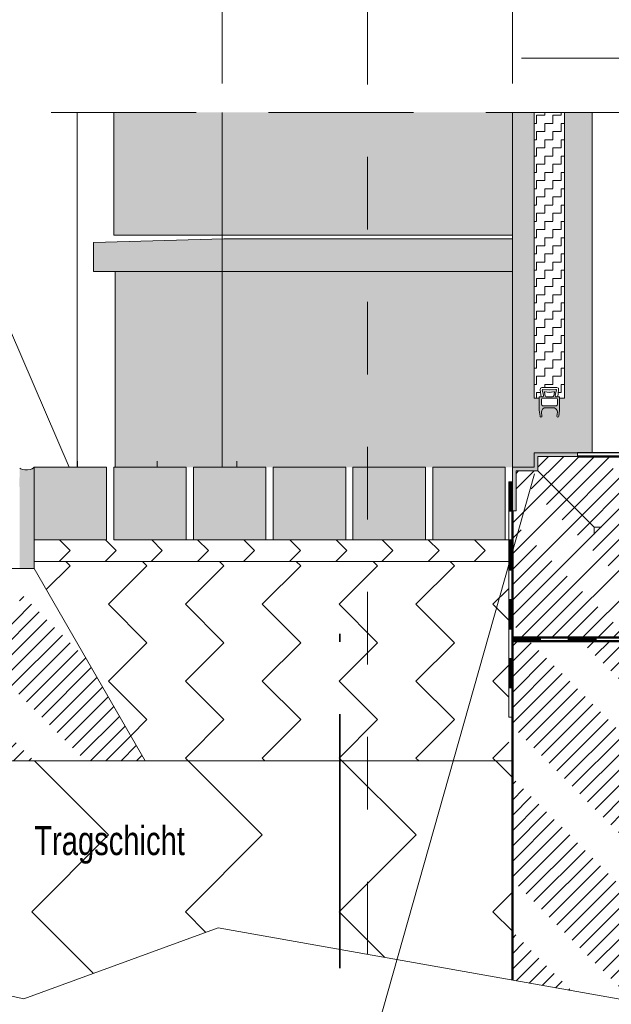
# Model space of a CAD drawing. Header units: metres. Extents: x 1314 to 1415, y -87 to -52.
# Tile 544 of 656: x 1405.57 to 1406.387, y -72.889 to -71.531. Entities that reach past the tile are written whole.
import ezdxf

# ---------------------------------------------------------------- set-up
doc = ezdxf.new("R2010")
doc.units = ezdxf.units.M
for name, pattern in [('AUSGEZOGEN', [0]), ('GETRENNT2_S6', [0.12, 0.07, -0.01, 0.01, -0.01, 0.01, -0.01]), ('PUNKT2_S9', [0.0015, 0, -0.0015]), ('STRICHLINIE2_S3', [0.275, 0.2, -0.075]), ('STRICHPUNKT2_S5', [0.5, 0.35, -0.05, 0.05, -0.05]), ('VERDECKT2_S2', [0.15, 0.1, -0.05])]:
    doc.linetypes.add(name, pattern=pattern)
for name, color, linetype in [('XR$9$_40733', 7, 'Continuous'), ('XR$9$_42154', 7, 'Continuous'), ('XR$9$_47794', 7, 'Continuous')]:
    doc.layers.add(name, color=color, linetype=linetype)
for name, color, linetype, lineweight in [('XR$9$Achsen', 4, 'AUSGEZOGEN', 13), ('XR$9$Allgemein', 4, 'AUSGEZOGEN', 13), ('XR$9$Design', 4, 'AUSGEZOGEN', 13), ('XR$9$Fenster', 3, 'AUSGEZOGEN', 18), ('XR$9$Heizung', 4, 'AUSGEZOGEN', 13), ('XR$9$Legende', 4, 'AUSGEZOGEN', 13), ('XR$9$Muster', 4, 'AUSGEZOGEN', 13), ('XR$9$Möblierung', 4, 'AUSGEZOGEN', 13), ('XR$9$Schraffur', 4, 'AUSGEZOGEN', 13), ('XR$9$SNL_D_BD_FL_250', 7, 'AUSGEZOGEN', 18), ('XR$9$Stütze', 3, 'AUSGEZOGEN', 18), ('XR$9$Text 1_100', 3, 'AUSGEZOGEN', 18), ('XR$9$Türen', 3, 'AUSGEZOGEN', 18), ('XR$9$Wand', 1, 'AUSGEZOGEN', 50), ('XR$9$Wand Mauerwerk tr_1', 42, 'AUSGEZOGEN', 18)]:
    doc.layers.add(name, color=color, linetype=linetype, lineweight=lineweight)
doc.styles.add('ARIAL', font='arial.ttf')
pattern_1 = [(225, (0, 0), (0.02121320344, -0.02121320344), [0.1, -0.05]), (225, (0.010607, -0.010607), (0.02121320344, -0.02121320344), [0.1, -0.05])]

# ---------------------------------------------------------------- blocks, each defined once
blk = doc.blocks.new('MUSTERELEMENT_133')
at = {"layer": 'XR$9$Design', "color": 4, "linetype": 'AUSGEZOGEN', "lineweight": 13, "transparency": 33554687}
for p, q in [((1406.2503, -72.3829), (1406.3274, -72.3829)), ((1406.2503, -72.3879), (1406.2503, -72.3829)), ((1406.2503, -72.3839), (1406.2889, -72.3839)), ((1406.2503, -72.3849), (1406.2889, -72.3849)), ((1406.2503, -72.3859), (1406.2889, -72.3859)), ((1406.2503, -72.3869), (1406.2889, -72.3869)), ((1406.2889, -72.3879), (1406.2889, -72.3829)), ((1406.3274, -72.3829), (1406.4045, -72.3829)), ((1406.3274, -72.3879), (1406.3274, -72.3829)), ((1406.3274, -72.3879), (1406.3274, -72.3829)), ((1406.3274, -72.3839), (1406.366, -72.3839)), ((1406.3274, -72.3849), (1406.366, -72.3849)), ((1406.3274, -72.3859), (1406.366, -72.3859)), ((1406.3274, -72.3869), (1406.366, -72.3869)), ((1406.366, -72.3879), (1406.366, -72.3829)), ((1406.4045, -72.3829), (1406.4816, -72.3829)), ((1406.4045, -72.3879), (1406.4045, -72.3829)), ((1406.4045, -72.3879), (1406.4045, -72.3829)), ((1406.4045, -72.3839), (1406.4431, -72.3839)), ((1406.4045, -72.3849), (1406.4431, -72.3849)), ((1406.4045, -72.3859), (1406.4431, -72.3859)), ((1406.4045, -72.3869), (1406.4431, -72.3869)), ((1406.4431, -72.3879), (1406.4431, -72.3829)), ((1406.4816, -72.3829), (1406.5587, -72.3829)), ((1406.4816, -72.3879), (1406.4816, -72.3829)), ((1406.4816, -72.3879), (1406.4816, -72.3829)), ((1406.4816, -72.3839), (1406.5201, -72.3839)), ((1406.4816, -72.3849), (1406.5201, -72.3849)), ((1406.4816, -72.3859), (1406.5201, -72.3859)), ((1406.4816, -72.3869), (1406.5201, -72.3869)), ((1406.5201, -72.3879), (1406.5201, -72.3829)), ((1406.5587, -72.3829), (1406.6358, -72.3829)), ((1406.5587, -72.3879), (1406.5587, -72.3829)), ((1406.5587, -72.3879), (1406.5587, -72.3829)), ((1406.5587, -72.3839), (1406.5972, -72.3839)), ((1406.5587, -72.3849), (1406.5972, -72.3849)), ((1406.5587, -72.3859), (1406.5972, -72.3859)), ((1406.5587, -72.3869), (1406.5972, -72.3869)), ((1406.5972, -72.3879), (1406.5972, -72.3829)), ((1406.6358, -72.3829), (1406.7129, -72.3829)), ((1406.6358, -72.3879), (1406.6358, -72.3829)), ((1406.6358, -72.3879), (1406.6358, -72.3829)), ((1406.6358, -72.3839), (1406.6743, -72.3839)), ((1406.6358, -72.3849), (1406.6743, -72.3849)), ((1406.6358, -72.3859), (1406.6743, -72.3859)), ((1406.6358, -72.3869), (1406.6743, -72.3869)), ((1406.6743, -72.3879), (1406.6743, -72.3829)), ((1406.7129, -72.3829), (1406.7899, -72.3829)), ((1406.7129, -72.3879), (1406.7129, -72.3829)), ((1406.7129, -72.3879), (1406.7129, -72.3829)), ((1406.7129, -72.3839), (1406.7514, -72.3839)), ((1406.7129, -72.3849), (1406.7514, -72.3849)), ((1406.7129, -72.3859), (1406.7514, -72.3859)), ((1406.7129, -72.3869), (1406.7514, -72.3869)), ((1406.7514, -72.3879), (1406.7514, -72.3829)), ((1406.7899, -72.3829), (1406.867, -72.3829)), ((1406.7899, -72.3879), (1406.7899, -72.3829)), ((1406.7899, -72.3879), (1406.7899, -72.3829)), ((1406.7899, -72.3839), (1406.8285, -72.3839)), ((1406.7899, -72.3849), (1406.8285, -72.3849)), ((1406.7899, -72.3859), (1406.8285, -72.3859)), ((1406.7899, -72.3869), (1406.8285, -72.3869)), ((1406.8285, -72.3879), (1406.8285, -72.3829)), ((1406.867, -72.3829), (1406.9441, -72.3829)), ((1406.867, -72.3879), (1406.867, -72.3829)), ((1406.867, -72.3879), (1406.867, -72.3829)), ((1406.867, -72.3839), (1406.9056, -72.3839)), ((1406.867, -72.3849), (1406.9056, -72.3849)), ((1406.867, -72.3859), (1406.9056, -72.3859)), ((1406.867, -72.3869), (1406.9056, -72.3869)), ((1406.9056, -72.3879), (1406.9056, -72.3829)), ((1406.9441, -72.3829), (1407.0212, -72.3829)), ((1406.9441, -72.3879), (1406.9441, -72.3829)), ((1406.9441, -72.3879), (1406.9441, -72.3829)), ((1406.9441, -72.3839), (1406.9827, -72.3839)), ((1406.9441, -72.3849), (1406.9827, -72.3849)), ((1406.9441, -72.3859), (1406.9827, -72.3859)), ((1406.9441, -72.3869), (1406.9827, -72.3869)), ((1406.9827, -72.3879), (1406.9827, -72.3829)), ((1407.0212, -72.3829), (1407.0212, -72.3829)), ((1407.0212, -72.3879), (1407.0212, -72.3829)), ((1407.0212, -72.3879), (1407.0212, -72.3829)), ((1407.0212, -72.3839), (1407.0212, -72.3839)), ((1407.0212, -72.3849), (1407.0212, -72.3849)), ((1407.0212, -72.3859), (1407.0212, -72.3859)), ((1407.0212, -72.3869), (1407.0212, -72.3869)), ((1406.2503, -72.3879), (1406.3274, -72.3879)), ((1406.3274, -72.3879), (1406.4045, -72.3879)), ((1406.4045, -72.3879), (1406.4816, -72.3879)), ((1406.4816, -72.3879), (1406.5587, -72.3879)), ((1406.5587, -72.3879), (1406.6358, -72.3879)), ((1406.6358, -72.3879), (1406.7129, -72.3879)), ((1406.7129, -72.3879), (1406.7899, -72.3879)), ((1406.7899, -72.3879), (1406.867, -72.3879)), ((1406.867, -72.3879), (1406.9441, -72.3879)), ((1406.9441, -72.3879), (1407.0212, -72.3879)), ((1407.0212, -72.3879), (1407.0212, -72.3879))]:
    blk.add_line(p, q, dxfattribs=at)
blk = doc.blocks.new('MUSTERELEMENT_134')
at = {"layer": 'XR$9$Design', "color": 4, "linetype": 'AUSGEZOGEN', "lineweight": 13, "transparency": 33554687}
for p, q in [((1406.2453, -72.1679), (1406.2453, -72.2492)), ((1406.2453, -72.1679), (1406.2503, -72.1679)), ((1406.2463, -72.1679), (1406.2463, -72.2086)), ((1406.2473, -72.1679), (1406.2473, -72.2086)), ((1406.2483, -72.1679), (1406.2483, -72.2086)), ((1406.2493, -72.1679), (1406.2493, -72.2086)), ((1406.2503, -72.1679), (1406.2503, -72.2492)), ((1406.2453, -72.2086), (1406.2503, -72.2086)), ((1406.2453, -72.2492), (1406.2453, -72.3304)), ((1406.2453, -72.2492), (1406.2503, -72.2492)), ((1406.2453, -72.2492), (1406.2503, -72.2492)), ((1406.2463, -72.2492), (1406.2463, -72.2898)), ((1406.2473, -72.2492), (1406.2473, -72.2898)), ((1406.2483, -72.2492), (1406.2483, -72.2898)), ((1406.2493, -72.2492), (1406.2493, -72.2898)), ((1406.2503, -72.2492), (1406.2503, -72.3304)), ((1406.2453, -72.2898), (1406.2503, -72.2898)), ((1406.2453, -72.3304), (1406.2453, -72.4117)), ((1406.2453, -72.3304), (1406.2503, -72.3304)), ((1406.2453, -72.3304), (1406.2503, -72.3304)), ((1406.2463, -72.3304), (1406.2463, -72.3711)), ((1406.2473, -72.3304), (1406.2473, -72.3711)), ((1406.2483, -72.3304), (1406.2483, -72.3711)), ((1406.2493, -72.3304), (1406.2493, -72.3711)), ((1406.2503, -72.3304), (1406.2503, -72.4117)), ((1406.2453, -72.3711), (1406.2503, -72.3711)), ((1406.2453, -72.4117), (1406.2453, -72.4929)), ((1406.2453, -72.4117), (1406.2503, -72.4117)), ((1406.2453, -72.4117), (1406.2503, -72.4117)), ((1406.2463, -72.4117), (1406.2463, -72.4523)), ((1406.2473, -72.4117), (1406.2473, -72.4523)), ((1406.2483, -72.4117), (1406.2483, -72.4523)), ((1406.2493, -72.4117), (1406.2493, -72.4523)), ((1406.2503, -72.4117), (1406.2503, -72.4929)), ((1406.2453, -72.4523), (1406.2503, -72.4523)), ((1406.2453, -72.4929), (1406.2453, -72.4929)), ((1406.2453, -72.4929), (1406.2503, -72.4929)), ((1406.2453, -72.4929), (1406.2503, -72.4929)), ((1406.2463, -72.4929), (1406.2463, -72.4929)), ((1406.2473, -72.4929), (1406.2473, -72.4929)), ((1406.2483, -72.4929), (1406.2483, -72.4929)), ((1406.2493, -72.4929), (1406.2493, -72.4929)), ((1406.2503, -72.4929), (1406.2503, -72.4929))]:
    blk.add_line(p, q, dxfattribs=at)

msp = doc.modelspace()

# ---------------------------------------------------------------- hatches: boundary and pattern name
at = {"layer": 'XR$9$Allgemein', "linetype": 'AUSGEZOGEN', "lineweight": 13, "transparency": 33554687}
h = msp.add_hatch(dxfattribs=at)
h.set_pattern_fill('SCHRAFFUR_10', color=4, scale=0.01, angle=90, style=0, pattern_type=2)
h.set_pattern_definition(pattern_1)
h.paths.add_polyline_path([(1405.5904, -72.2878), (1405.5704, -72.2878), (1405.5704, -72.3493), (1405.3854, -72.3493), (1405.3854, -72.2878), (1405.3654, -72.2878), (1405.2124, -72.5528), (1405.7434, -72.5528)], flags=0)
h = msp.add_hatch(dxfattribs=at)
h.set_pattern_fill('SCHRAFFUR_10', color=4, scale=0.01, angle=90, style=0, pattern_type=2)
h.set_pattern_definition(pattern_1)
h.paths.add_polyline_path([(1406.2503, -72.8554), (1406.4003, -72.882), (1406.4003, -72.3879), (1406.2503, -72.3879)], flags=0)
at = {"layer": 'XR$9$Fenster', "linetype": 'AUSGEZOGEN', "lineweight": 13, "transparency": 33554687}
for color, points in [(9, [(1405.7003, -71.8279), (1406.2503, -71.8279), (1406.2503, -71.6586), (1405.7003, -71.6586)]), (8, [(1406.2503, -71.6586), (1406.2503, -72.1479), (1406.2803, -72.1479), (1406.2803, -72.1279), (1406.3603, -72.1279), (1406.3603, -71.6586), (1406.3223, -71.6586), (1406.3223, -72.0526), (1406.3154, -72.0526), (1406.3154, -72.0693), (1406.3143, -72.0777), (1406.314, -72.0783), (1406.313, -72.0787), (1406.312, -72.0783), (1406.3116, -72.0773), (1406.3124, -72.0722), (1406.312, -72.0699), (1406.3107, -72.0678), (1406.3086, -72.0661), (1406.3063, -72.0658), (1406.2964, -72.0658), (1406.2941, -72.0661), (1406.292, -72.0678), (1406.2907, -72.0699), (1406.2903, -72.0722), (1406.2911, -72.0773), (1406.2907, -72.0783), (1406.2897, -72.0787), (1406.2887, -72.0783), (1406.2884, -72.0777), (1406.2873, -72.0692), (1406.2873, -72.0526), (1406.2803, -72.0526), (1406.2803, -71.6586)]), (253, [(1405.8523, -71.8328), (1405.6723, -71.8379), (1405.6723, -71.8779), (1406.2503, -71.8779), (1406.2503, -71.8328)]), (9, [(1406.2503, -71.8779), (1405.7023, -71.8779), (1405.7023, -72.1479), (1406.2503, -72.1479)]), (253, [(1406.3403, -72.1279), (1406.2803, -72.1279), (1406.2803, -72.1479), (1406.2503, -72.1479), (1406.2503, -72.2079), (1406.2553, -72.2079), (1406.2553, -72.1529), (1406.2853, -72.1529), (1406.2853, -72.1329), (1406.3403, -72.1329)])]:
    msp.add_hatch(color=color, dxfattribs=at).paths.add_polyline_path(points)
h = msp.add_hatch(color=253, dxfattribs=at)
h.paths.add_polyline_path([(1406.3096, -72.0499), (1406.3093, -72.0485), (1406.3113, -72.0418), (1406.311, -72.0407), (1406.3103, -72.0407), (1406.3012, -72.0414), (1406.2924, -72.0407), (1406.2917, -72.0407), (1406.2914, -72.0418), (1406.2934, -72.0485), (1406.293, -72.0499), (1406.292, -72.0506), (1406.2873, -72.0506), (1406.2873, -72.0692), (1406.2884, -72.0777), (1406.2887, -72.0783), (1406.2897, -72.0787), (1406.2907, -72.0783), (1406.2911, -72.0773), (1406.2903, -72.0722), (1406.2907, -72.0699), (1406.292, -72.0678), (1406.2941, -72.0661), (1406.2964, -72.0658), (1406.3063, -72.0658), (1406.3086, -72.0661), (1406.3107, -72.0678), (1406.312, -72.0699), (1406.3124, -72.0722), (1406.3116, -72.0773), (1406.312, -72.0783), (1406.313, -72.0787), (1406.314, -72.0783), (1406.3143, -72.0777), (1406.3154, -72.0693), (1406.3154, -72.0506), (1406.3107, -72.0506)])
h.paths.add_polyline_path([(1406.3083, -72.0441), (1406.3083, -72.0445), (1406.3073, -72.0496), (1406.3066, -72.0502), (1406.3056, -72.0506), (1406.2971, -72.0506), (1406.2961, -72.0502), (1406.2954, -72.0496), (1406.2944, -72.0445), (1406.2944, -72.0441), (1406.2947, -72.0438), (1406.2951, -72.0438), (1406.3012, -72.0448), (1406.3076, -72.0438), (1406.3079, -72.0438)], flags=16)
h.paths.add_polyline_path([(1406.312, -72.0624), (1406.311, -72.0631), (1406.2917, -72.0631), (1406.2907, -72.0624), (1406.2903, -72.0614), (1406.2903, -72.054), (1406.2907, -72.0529), (1406.2917, -72.0526), (1406.311, -72.0526), (1406.312, -72.0529), (1406.3123, -72.054), (1406.3123, -72.0614)], flags=16)
at = {"layer": 'XR$9$Heizung', "linetype": 'AUSGEZOGEN', "lineweight": 13, "transparency": 33554687}
msp.add_hatch(color=8, dxfattribs=at).paths.add_polyline_path([(1405.5904, -72.2878), (1405.5904, -72.1479), (1405.5904, -72.1479), (1405.5903, -72.1481), (1405.5903, -72.1483), (1405.5902, -72.1484), (1405.5901, -72.1486), (1405.5899, -72.1488), (1405.5898, -72.149), (1405.5896, -72.1491), (1405.5894, -72.1493), (1405.5892, -72.1494), (1405.5889, -72.1496), (1405.5886, -72.1498), (1405.5883, -72.1499), (1405.588, -72.1501), (1405.5876, -72.1502), (1405.5873, -72.1503), (1405.5869, -72.1505), (1405.5865, -72.1506), (1405.5861, -72.1507), (1405.5857, -72.1508), (1405.5852, -72.1509), (1405.5848, -72.151), (1405.5843, -72.1511), (1405.5838, -72.1512), (1405.5833, -72.1513), (1405.5828, -72.1513), (1405.5823, -72.1514), (1405.5818, -72.1514), (1405.5813, -72.1515), (1405.5808, -72.1515), (1405.5803, -72.1515), (1405.5798, -72.1516), (1405.5793, -72.1516), (1405.5787, -72.1516), (1405.5782, -72.1515), (1405.5777, -72.1515), (1405.5772, -72.1515), (1405.5768, -72.1515), (1405.5763, -72.1514), (1405.5758, -72.1514), (1405.5754, -72.1513), (1405.5749, -72.1512), (1405.5745, -72.1511), (1405.5741, -72.1511), (1405.5737, -72.151), (1405.5733, -72.1509), (1405.573, -72.1508), (1405.5726, -72.1506), (1405.5723, -72.1505), (1405.572, -72.1504), (1405.5718, -72.1503), (1405.5715, -72.1501), (1405.5713, -72.15), (1405.5711, -72.1498), (1405.5709, -72.1497), (1405.5708, -72.1495), (1405.5706, -72.1494), (1405.5705, -72.1492), (1405.5699, -72.1753), (1405.5704, -72.1753), (1405.5704, -72.2878)])
at = {"layer": 'XR$9$Muster', "linetype": 'AUSGEZOGEN', "lineweight": 13, "transparency": 33554687}
h = msp.add_hatch(dxfattribs=at)
h.set_pattern_fill('MUSTER', color=4, scale=0.01125, angle=90, style=0, pattern_type=2)
h.set_pattern_definition([(90, (-0.0225, 0.0225), (-0.01125, 0.01125), [0.01125, -0.01125]), (180, (-0.0225, 0.0225), (-0.01125, -0.01125), [0.01125, -0.01125])])
h.paths.add_polyline_path([(1406.2803, -72.0526), (1406.2873, -72.0526), (1406.2873, -72.0506), (1406.2899, -72.0506), (1406.2886, -72.0414), (1406.289, -72.0391), (1406.291, -72.038), (1406.3117, -72.038), (1406.3137, -72.0391), (1406.314, -72.0414), (1406.3128, -72.0506), (1406.3154, -72.0506), (1406.3154, -72.0526), (1406.3223, -72.0526), (1406.3223, -71.6586), (1406.2803, -71.6586)], flags=0)
h = msp.add_hatch(dxfattribs=at)
h.set_pattern_fill('MUSTER', scale=0.045, angle=315, style=0, pattern_type=2)
h.set_pattern_definition([(315, (0.12728, -4e-17), (0.0636396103, -1e-17), [0.045, -0.045]), (45, (0.12728, -4e-17), (1e-17, 0.0636396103), [0.045, -0.045])])
h.paths.add_polyline_path([(1405.5903, -72.2481), (1405.5903, -72.2779), (1406.2503, -72.2779), (1406.2503, -72.2479), (1405.7923, -72.2479), (1405.7923, -72.2481)], flags=0)
h = msp.add_hatch(dxfattribs=at)
h.set_pattern_fill('MUSTER', scale=0.075, angle=315, style=0, pattern_type=2)
h.set_pattern_definition([(315, (0.21213, -4e-17), (0.106066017, -2e-17), [0.075, -0.075]), (45, (0.21213, -4e-17), (2e-17, 0.106066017), [0.075, -0.075])])
h.paths.add_polyline_path([(1406.2453, -72.2779), (1405.5904, -72.2779), (1405.5904, -72.2878), (1405.7434, -72.5528), (1405.9633, -72.5528), (1405.9633, -72.5529), (1406.2453, -72.5529)], flags=0)
h = msp.add_hatch(dxfattribs=at)
h.set_pattern_fill('MUSTER', scale=0.15, angle=315, style=0, pattern_type=2)
h.set_pattern_definition([(315, (0.42426, -9e-17), (0.212132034, -5e-17), [0.15, -0.15]), (45, (0.42426, -9e-17), (5e-17, 0.212132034), [0.15, -0.15])])
h.paths.add_polyline_path([(1406.2503, -72.8554), (1406.2503, -72.5529), (1405.2124, -72.5528), (1405.0138, -72.7523), (1405.5761, -72.8814), (1405.8442, -72.7834)], flags=0)
at = {"layer": 'XR$9$Schraffur', "linetype": 'AUSGEZOGEN', "lineweight": 13, "transparency": 33554687}
h = msp.add_hatch(dxfattribs=at)
h.set_pattern_fill('SCHRAFFUR_7', color=4, scale=0.01, style=0, pattern_type=2)
h.set_pattern_definition([(45, (0, 0), (-0.02121320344, 0.02121320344), []), (45, (-0.010607, 0.010607), (-0.02121320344, 0.02121320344), [0.1, -0.05])])
h.paths.add_polyline_path([(1406.2853, -72.1329), (1406.2853, -72.1529), (1406.2553, -72.1529), (1406.2553, -72.2079), (1406.2503, -72.2079), (1406.2503, -72.3829), (1407.0212, -72.3829), (1407.0212, -72.1329)], flags=0)
for points in [[(1405.6903, -72.2481), (1405.6903, -72.1481), (1405.5903, -72.1481), (1405.5903, -72.2481)], [(1405.8003, -72.2481), (1405.8003, -72.1481), (1405.7003, -72.1481), (1405.7003, -72.2481)], [(1405.9103, -72.2481), (1405.9103, -72.1481), (1405.8103, -72.1481), (1405.8103, -72.2481)], [(1406.0203, -72.2479), (1406.0203, -72.1479), (1405.9203, -72.1479), (1405.9203, -72.2479)], [(1406.1303, -72.2479), (1406.1303, -72.1479), (1406.0303, -72.1479), (1406.0303, -72.2479)], [(1406.2403, -72.2479), (1406.2403, -72.1479), (1406.1403, -72.1479), (1406.1403, -72.2479)]]:
    msp.add_hatch(color=253, dxfattribs=at).paths.add_polyline_path(points)

# ---------------------------------------------------------------- linework, layer by layer
at = {"color": 7, "linetype": 'AUSGEZOGEN', "lineweight": 13, "transparency": 33554687}
for p, q in [((1406.2886, -72.0414), (1406.2899, -72.0506)), ((1406.291, -72.038), (1406.3117, -72.038)), ((1406.2934, -72.0485), (1406.2914, -72.0418)), ((1406.2954, -72.0496), (1406.2944, -72.0445)), ((1406.3083, -72.0445), (1406.3073, -72.0496)), ((1406.3113, -72.0418), (1406.3093, -72.0485)), ((1406.314, -72.0414), (1406.3128, -72.0506)), ((1406.2873, -72.0506), (1406.292, -72.0506)), ((1406.2873, -72.0692), (1406.2873, -72.0506)), ((1406.292, -72.0506), (1406.293, -72.0499)), ((1406.293, -72.0499), (1406.2934, -72.0485)), ((1406.3056, -72.0506), (1406.2971, -72.0506)), ((1406.3093, -72.0485), (1406.3096, -72.0499)), ((1406.3096, -72.0499), (1406.3107, -72.0506)), ((1406.3107, -72.0506), (1406.3154, -72.0506)), ((1406.3154, -72.0506), (1406.3154, -72.0693)), ((1406.2884, -72.0777), (1406.2873, -72.0692)), ((1406.2907, -72.0699), (1406.2903, -72.0722)), ((1406.2903, -72.0722), (1406.2911, -72.0773)), ((1406.292, -72.0678), (1406.2907, -72.0699)), ((1406.2941, -72.0661), (1406.292, -72.0678)), ((1406.2964, -72.0658), (1406.2941, -72.0661)), ((1406.3063, -72.0658), (1406.2964, -72.0658)), ((1406.3063, -72.0658), (1406.3086, -72.0661)), ((1406.3086, -72.0661), (1406.3107, -72.0678)), ((1406.3107, -72.0678), (1406.312, -72.0699)), ((1406.3124, -72.0722), (1406.3116, -72.0773)), ((1406.312, -72.0699), (1406.3124, -72.0722)), ((1406.3143, -72.0777), (1406.3154, -72.0692))]:
    msp.add_line(p, q, dxfattribs=at)
at = {"color": 7, "linetype": 'AUSGEZOGEN', "lineweight": 18, "transparency": 33554687}
for p, q in [((1406.2803, -72.1279), (1406.3403, -72.1279)), ((1406.2803, -72.1279), (1406.2803, -72.1479)), ((1406.3403, -72.1279), (1406.3403, -72.1329)), ((1406.2853, -72.1329), (1406.3403, -72.1329)), ((1406.2853, -72.1529), (1406.2853, -72.1329)), ((1406.2503, -72.1479), (1406.2803, -72.1479)), ((1406.2503, -72.2079), (1406.2503, -72.1479)), ((1406.2853, -72.1529), (1406.2553, -72.1529)), ((1406.2553, -72.1529), (1406.2553, -72.2079)), ((1406.2553, -72.2079), (1406.2503, -72.2079))]:
    msp.add_line(p, q, dxfattribs=at)
at = {"color": 7, "linetype": 'AUSGEZOGEN', "lineweight": 13, "transparency": 33554687}
for points in [[(1406.291, -72.038), (1406.289, -72.0391), (1406.2886, -72.0414)], [(1406.2924, -72.0407), (1406.2917, -72.0407), (1406.2914, -72.0418)], [(1406.2924, -72.0407), (1406.3012, -72.0414), (1406.3103, -72.0407)], [(1406.2951, -72.0438), (1406.2947, -72.0438), (1406.2944, -72.0441), (1406.2944, -72.0445)], [(1406.2951, -72.0438), (1406.3012, -72.0448), (1406.3076, -72.0438)], [(1406.3083, -72.0445), (1406.3083, -72.0441), (1406.3079, -72.0438), (1406.3076, -72.0438)], [(1406.3113, -72.0418), (1406.311, -72.0407), (1406.3103, -72.0407)], [(1406.3117, -72.038), (1406.3137, -72.0391), (1406.314, -72.0414)], [(1406.2954, -72.0496), (1406.2961, -72.0502), (1406.2971, -72.0506)], [(1406.3056, -72.0506), (1406.3066, -72.0502), (1406.3073, -72.0496)], [(1406.2884, -72.0777), (1406.2887, -72.0783), (1406.2897, -72.0787)], [(1406.2897, -72.0787), (1406.2907, -72.0783), (1406.2911, -72.0773)], [(1406.313, -72.0787), (1406.312, -72.0783), (1406.3116, -72.0773)], [(1406.3143, -72.0777), (1406.314, -72.0783), (1406.313, -72.0787)]]:
    msp.add_lwpolyline(points, dxfattribs=at)
msp.add_lwpolyline([(1406.3123, -72.054), (1406.312, -72.0529), (1406.311, -72.0526), (1406.2917, -72.0526), (1406.2907, -72.0529), (1406.2903, -72.054), (1406.2903, -72.0614), (1406.2907, -72.0624), (1406.2917, -72.0631), (1406.311, -72.0631), (1406.312, -72.0624), (1406.3123, -72.0614), (1406.3123, -72.054)], close=True, dxfattribs=at)
at = {"layer": 'XR$9$_40733', "color": 2, "linetype": 'AUSGEZOGEN', "lineweight": 18, "transparency": 33554687}
for p, q in [((1406.2803, -72.0526), (1406.2803, -71.6586)), ((1406.3223, -71.6586), (1406.3223, -72.0526)), ((1406.2803, -72.0526), (1406.2873, -72.0526)), ((1406.3154, -72.0526), (1406.3223, -72.0526))]:
    msp.add_line(p, q, dxfattribs=at)
at = {"layer": 'XR$9$_40733', "color": 7, "linetype": 'AUSGEZOGEN', "lineweight": 13, "transparency": 33554687}
msp.add_line((1406.3603, -71.6586), (1406.3603, -72.1279), dxfattribs=at)
at = {"layer": 'XR$9$_42154', "color": 7, "linetype": 'STRICHLINIE2_S3', "lineweight": 13, "transparency": 33554687}
msp.add_line((1405.6138, -71.6586), (1406.4243, -71.6586), dxfattribs=at)
at = {"layer": 'XR$9$_47794', "color": 7, "linetype": 'AUSGEZOGEN', "lineweight": 13, "transparency": 33554687}
msp.add_line((1405.5904, -72.2878), (1405.5591, -72.2878), dxfattribs=at)
at = {"layer": 'XR$9$Achsen', "color": 4, "linetype": 'STRICHPUNKT2_S5', "lineweight": 35, "transparency": 33554687}
msp.add_line((1406.0123, -72.8387), (1406.0123, -72.3779), dxfattribs=at)
at = {"layer": 'XR$9$Allgemein', "color": 4, "linetype": 'AUSGEZOGEN', "lineweight": 13, "transparency": 33554687}
msp.add_line((1405.5904, -72.2878), (1405.5904, -72.1478), dxfattribs=at)
msp.add_ellipse((1405.5804, -72.1482), major_axis=(-0.00999, -0.00047), ratio=0.329712, start_param=0.153196, end_param=3.141593, dxfattribs=at)
at = {"layer": 'XR$9$Legende', "color": 7, "linetype": 'AUSGEZOGEN', "lineweight": 13, "transparency": 33554687}
for p, q in [((1405.7003, -71.8279), (1405.7003, -71.6586)), ((1406.2503, -71.6586), (1406.2503, -72.1479)), ((1405.7003, -71.8279), (1406.2503, -71.8279)), ((1405.8523, -71.8328), (1405.6723, -71.8379)), ((1405.6723, -71.8379), (1405.6723, -71.8779)), ((1405.8523, -71.8328), (1406.2503, -71.8328)), ((1405.6723, -71.8779), (1406.2503, -71.8779)), ((1405.7023, -72.1479), (1405.7023, -71.8779))]:
    msp.add_line(p, q, dxfattribs=at)
at = {"layer": 'XR$9$Legende', "color": 7, "linetype": 'AUSGEZOGEN', "lineweight": 18, "transparency": 33554687}
msp.add_line((1406.2503, -72.3879), (1406.2503, -72.4929), dxfattribs=at)
at = {"layer": 'XR$9$Möblierung', "color": 4, "linetype": 'GETRENNT2_S6', "lineweight": 18, "transparency": 33554687}
msp.add_line((1406.0503, -72.82), (1406.0503, -70.0487), dxfattribs=at)
at = {"layer": 'XR$9$SNL_D_BD_FL_250', "color": 7, "linetype": 'AUSGEZOGEN', "lineweight": 13, "transparency": 33554687}
for p, q in [((1405.6503, -72.1396), (1405.6503, -72.1479)), ((1405.7603, -72.1396), (1405.7603, -72.1479)), ((1405.8703, -72.1396), (1405.8703, -72.1479))]:
    msp.add_line(p, q, dxfattribs=at)
at = {"layer": 'XR$9$Stütze', "color": 4, "linetype": 'VERDECKT2_S2', "lineweight": 13, "transparency": 33554687}
for p, q in [((1405.8498, -71.5186), (1405.8498, -71.6586)), ((1406.2503, -71.5186), (1406.2503, -71.6586))]:
    msp.add_line(p, q, dxfattribs=at)
at = {"layer": 'XR$9$Türen', "color": 4, "linetype": 'AUSGEZOGEN', "lineweight": 13, "transparency": 33554687}
msp.add_line((1407.0212, -72.3879), (1406.2503, -72.3879), dxfattribs=at)
at = {"layer": 'XR$9$Wand', "color": 3, "linetype": 'AUSGEZOGEN', "lineweight": 13, "transparency": 33554687}
msp.add_line((1405.6498, -71.6586), (1405.6498, -72.1479), dxfattribs=at)
at = {"layer": 'XR$9$Wand', "color": 35, "linetype": 'AUSGEZOGEN', "lineweight": 13, "transparency": 33554687}
msp.add_line((1405.8498, -71.6586), (1405.8498, -72.1479), dxfattribs=at)
at = {"layer": 'XR$9$Wand', "color": 1, "linetype": 'AUSGEZOGEN', "lineweight": 25, "transparency": 33554687}
msp.add_line((1407.0212, -72.1279), (1406.3403, -72.1279), dxfattribs=at)
at = {"layer": 'XR$9$Wand', "color": 1, "linetype": 'AUSGEZOGEN', "lineweight": 50, "transparency": 33554687}
for p, q in [((1407.0212, -72.1329), (1406.3403, -72.1329)), ((1406.2503, -72.2079), (1406.2503, -72.8554)), ((1407.0212, -72.3829), (1406.2503, -72.3829)), ((1406.2503, -72.3879), (1406.4003, -72.3879))]:
    msp.add_line(p, q, dxfattribs=at)
at = {"layer": 'XR$9$Wand', "color": 1, "linetype": 'AUSGEZOGEN', "lineweight": 13, "transparency": 33554687}
for p, q in [((1405.6903, -72.1479), (1405.5903, -72.1479)), ((1405.5904, -72.1478), (1405.5904, -72.2478)), ((1405.6903, -72.1479), (1405.6903, -72.2479)), ((1405.8003, -72.1479), (1405.7003, -72.1479)), ((1405.7003, -72.2479), (1405.7003, -72.1479)), ((1405.8003, -72.1479), (1405.8003, -72.2479)), ((1405.9103, -72.1479), (1405.8103, -72.1479)), ((1405.8103, -72.2479), (1405.8103, -72.1479)), ((1405.9103, -72.1479), (1405.9103, -72.2479)), ((1405.9203, -72.2479), (1405.9203, -72.1479)), ((1406.0203, -72.1479), (1405.9203, -72.1479)), ((1406.0203, -72.1479), (1406.0203, -72.2479)), ((1406.0303, -72.2479), (1406.0303, -72.1479)), ((1406.1303, -72.1479), (1406.0303, -72.1479)), ((1406.1303, -72.1479), (1406.1303, -72.2479)), ((1406.1403, -72.2479), (1406.1403, -72.1479)), ((1406.2403, -72.1479), (1406.1403, -72.1479)), ((1406.2403, -72.1479), (1406.2403, -72.2479)), ((1405.5903, -72.2479), (1405.6903, -72.2479)), ((1405.7003, -72.2479), (1405.8003, -72.2479)), ((1405.8103, -72.2479), (1405.9103, -72.2479)), ((1405.9203, -72.2479), (1405.9538, -72.2479)), ((1405.9358, -72.2479), (1406.2403, -72.2479))]:
    msp.add_line(p, q, dxfattribs=at)
at = {"layer": 'XR$9$Wand', "color": 7, "linetype": 'AUSGEZOGEN', "lineweight": 13, "transparency": 33554687}
for p, q in [((1406.2503, -72.2479), (1405.7923, -72.2479)), ((1406.2503, -72.2779), (1405.5904, -72.2779)), ((1405.5904, -72.2878), (1405.7434, -72.5528))]:
    msp.add_line(p, q, dxfattribs=at)
at = {"layer": 'XR$9$Wand', "color": 7, "linetype": 'PUNKT2_S9', "lineweight": 13, "transparency": 33554687}
msp.add_line((1407.0212, -72.3879), (1406.2503, -72.3879), dxfattribs=at)
at = {"layer": 'XR$9$Wand Mauerwerk tr_1', "color": 7, "linetype": 'AUSGEZOGEN', "lineweight": 13, "transparency": 33554687}
for p, q in [((1406.4679, -71.5835), (1406.2627, -71.5835)), ((1405.5285, -71.8921), (1405.6386, -72.1479)), ((1406.2853, -72.1529), (1406.3632, -72.2308)), ((1406.0054, -73.1299), (1406.2808, -72.1572)), ((1406.3632, -72.2308), (1406.3632, -72.2408)), ((1406.3632, -72.2308), (1406.3732, -72.2308)), ((1406.2503, -72.5529), (1405.124, -72.5529)), ((1405.0138, -72.7523), (1405.5761, -72.8814)), ((1405.5761, -72.8814), (1405.8442, -72.7834)), ((1405.8442, -72.7834), (1406.5712, -72.9123))]:
    msp.add_line(p, q, dxfattribs=at)

# ---------------------------------------------------------------- block references
at = {"layer": 'XR$9$Design', "color": 4, "linetype": 'AUSGEZOGEN', "lineweight": 13, "transparency": 33554687}
for name in ['MUSTERELEMENT_134', 'MUSTERELEMENT_133']:
    msp.add_blockref(name, (0, 0), dxfattribs=at)

# ---------------------------------------------------------------- texts
at = {"layer": 'XR$9$Text 1_100', "color": 3, "linetype": 'AUSGEZOGEN', "lineweight": 18, "transparency": 33554687, "insert": (1405.5905, -72.695), "char_height": 0.04, "width": 0.22147, "attachment_point": 7, "style": 'ARIAL'}
msp.add_mtext('\\W0.72;Tragschicht', dxfattribs=at)
at = {"layer": 'XR$9$Text 1_100', "color": 3, "linetype": 'AUSGEZOGEN', "lineweight": 18, "transparency": 33554687, "insert": (1405.0569, -72.8826), "char_height": 0.05, "width": 0.869609, "attachment_point": 1, "line_spacing_factor": 0.903614, "style": 'ARIAL'}
msp.add_mtext('\\A1;{\\fArial|i0|b1;\\H0.050000;\\W0.714286;\\C3;Anschluss Zufahrt}\\P{\\fArial|i0|b0;\\H0.040000;\\W0.714286;\\C3;Verbundpflaster (100mm)}\\P{\\fArial|i0|b0;\\H0.040000;\\W0.714286;\\C3;auf Tragschicht und Frostschutz}\\P{\\fArial|i0|b0;\\H0.040000;\\W0.714286;\\C3;(Gefälle gem. Übersicht Außenanlagen)}\\P', dxfattribs=at)

doc.saveas('drawing.dxf')
